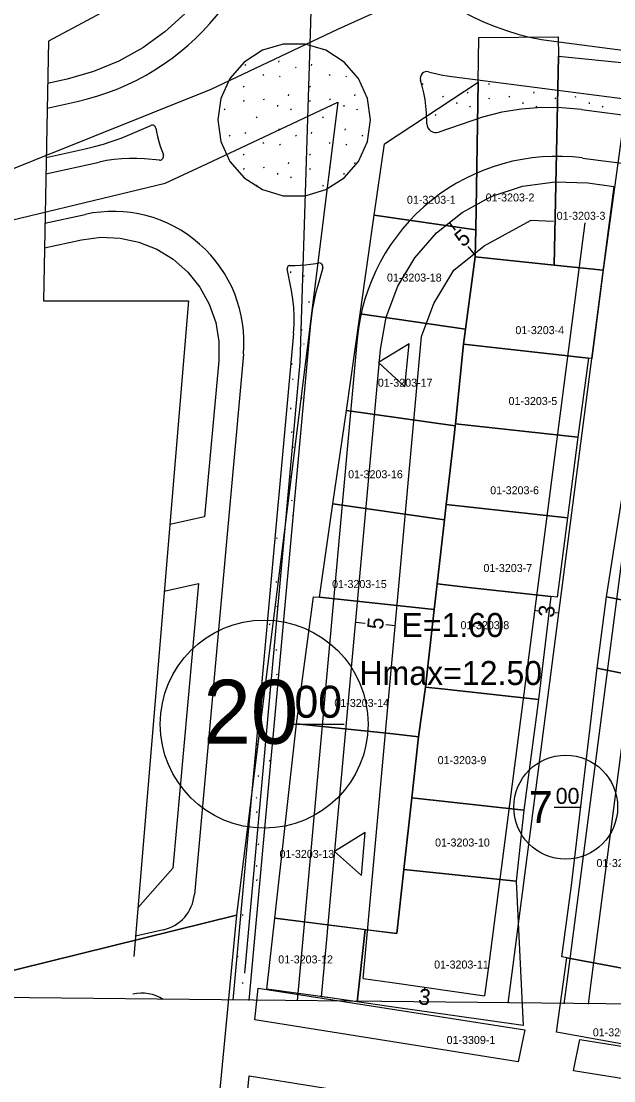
# Model space of a CAD drawing. Extents: x 419396 to 421519, y 4453567 to 4456767.
# Drawn here: x 420396.5 to 420470.7, y 4454304 to 4454436.5 of the extents above; entities that cross this region are included whole.
import ezdxf

# ---------------------------------------------------------------- set-up
doc = ezdxf.new("R2010")
doc.units = 0
for name, color, linetype in [('0_KADASTRO', 7, 'Continuous'), ('Level 16', 7, 'Continuous'), ('Level 20', 7, 'Continuous'), ('Level 28', 7, 'Continuous'), ('Level 29', 7, 'Continuous'), ('Level 30', 7, 'Continuous'), ('Level 41', 7, 'Continuous'), ('Level 58', 7, 'Continuous'), ('Level 62', 7, 'Continuous'), ('Level 9', 7, 'Continuous'), ('Y_Lejant', 7, 'Continuous')]:
    doc.layers.add(name, color=color, linetype=linetype)

msp = doc.modelspace()

# ---------------------------------------------------------------- linework, layer by layer
at = {"layer": '0_KADASTRO'}
for points in [[(420320.37, 4454499), (420353.67, 4454483.99), (420381.85, 4454470.14), (420423.24, 4454456.24), (420439.33, 4454447.56), (420449.3, 4454441.41), (420436.11, 4454435.44), (420420.26, 4454427.93), (420390.68, 4454416.1), (420329.86, 4454402.38), (420323.67, 4454464.08)], [(420453.32, 4454407), (420453.41, 4454410.37), (420453.69, 4454428.83), (420453.78, 4454434.42), (420463.71, 4454434.5), (420463.73, 4454432.07), (420463.19, 4454405.98)], [(420463.19, 4454405.98), (420463.73, 4454432.07), (420472.89, 4454431.17), (420469.31, 4454405.36)], [(420440.69, 4454412.2), (420441.98, 4454421.14), (420453.69, 4454428.83), (420453.41, 4454410.37)], [(420189.73, 4454367.85), (420234.86, 4454378.23), (420311.69, 4454394.33), (420350.15, 4454402.34), (420388.52, 4454409.98), (420414.55, 4454416.2), (420419.76, 4454418.62), (420436.12, 4454426.34), (420423.44, 4454324.73), (420325.64, 4454300.58), (420211.23, 4454276.07), (420196.89, 4454305.65), (420190.39, 4454324.86)], [(420438.92, 4454399.87), (420440.69, 4454412.2), (420453.41, 4454410.37), (420453.32, 4454407), (420452.12, 4454397.97)], [(420451.87, 4454396.11), (420452.12, 4454397.97), (420453.32, 4454407), (420463.19, 4454405.98), (420469.31, 4454405.36), (420467.91, 4454394.31), (420467.51, 4454394.36)], [(420437.2, 4454387.82), (420438.92, 4454399.87), (420452.12, 4454397.97), (420451.87, 4454396.11), (420450.85, 4454386.13), (420450.83, 4454385.88)], [(420450.85, 4454386.13), (420451.87, 4454396.11), (420467.51, 4454394.36), (420466.17, 4454384.47)], [(420435.51, 4454376.14), (420437.2, 4454387.82), (420450.83, 4454385.88), (420450.72, 4454385.03), (420449.7, 4454376.06), (420449.49, 4454374.14)], [(420449.7, 4454376.06), (420450.72, 4454385.03), (420450.83, 4454385.88), (420450.85, 4454386.13), (420466.17, 4454384.47), (420464.87, 4454374.38)], [(420469.75, 4454364.53), (420472.53, 4454382.3), (420483.97, 4454380.07), (420487.15, 4454379.44), (420487.13, 4454379.3), (420485.73, 4454370.5), (420484.71, 4454361.53), (420482.21, 4454362.03)], [(420433.84, 4454364.46), (420435.51, 4454376.14), (420449.49, 4454374.14), (420448.57, 4454366.15), (420448.2, 4454362.95)], [(420448.57, 4454366.15), (420449.49, 4454374.14), (420449.7, 4454376.06), (420464.87, 4454374.38), (420463.59, 4454364.49), (420462.78, 4454364.58), (420452.48, 4454365.7)], [(420447.08, 4454353.25), (420448.2, 4454362.95), (420448.57, 4454366.15), (420452.48, 4454365.7), (420462.78, 4454364.58), (420461.23, 4454351.67), (420449.51, 4454352.97)], [(420430.97, 4454348.66), (420433.09, 4454364.54), (420433.84, 4454364.46), (420448.2, 4454362.95), (420447.08, 4454353.25), (420446.21, 4454347.04), (420443.04, 4454347.38)], [(420468.56, 4454355.59), (420469.75, 4454364.53), (420482.21, 4454362.03), (420484.71, 4454361.53), (420483.46, 4454352.62), (420481.02, 4454353.11), (420469.35, 4454355.44)], [(420464.15, 4454319.52), (420465.35, 4454328.46), (420468.56, 4454355.59), (420469.35, 4454355.44), (420481.02, 4454353.11), (420483.46, 4454352.62), (420482.84, 4454348.86), (420482.11, 4454343.64), (420481.79, 4454341.35), (420480.49, 4454331.99), (420478.42, 4454317.06), (420475.72, 4454317.38), (420464.78, 4454319.41)], [(420445.37, 4454339.39), (420446.21, 4454347.04), (420447.08, 4454353.25), (420449.51, 4454352.97), (420461.23, 4454351.67), (420459.42, 4454337.86)], [(420428.25, 4454324.35), (420430.97, 4454348.66), (420443.04, 4454347.38), (420446.21, 4454347.04), (420445.37, 4454339.39), (420444.4, 4454330.46), (420443.53, 4454322.44), (420440.35, 4454322.83)], [(420444.4, 4454330.46), (420445.37, 4454339.39), (420459.42, 4454337.86), (420458.46, 4454328.97)], [(420438.57, 4454313.91), (420439.56, 4454322.93), (420443.53, 4454322.44), (420444.4, 4454330.46), (420458.46, 4454328.97), (420459.34, 4454310.96), (420442.53, 4454313.34)], [(420325.64, 4454300.58), (420423.44, 4454324.73), (420420.53, 4454294.3), (420415.65, 4454247.47), (420409.59, 4454201.46), (420407.58, 4454201.39), (420401.88, 4454201.08), (420393.52, 4454200.23), (420384.7, 4454199.56), (420383.72, 4454199.48), (420374.85, 4454199.08), (420364.75, 4454198.41), (420354.83, 4454197.75), (420353.64, 4454197.66), (420344.78, 4454196.88), (420333.52, 4454195.88), (420333.18, 4454199.92), (420332.46, 4454207.99), (420331.16, 4454224.18), (420329.7, 4454243.93), (420328.23, 4454263.97), (420326, 4454294.01), (420325.75, 4454297.4)], [(420427.25, 4454315.51), (420428.25, 4454324.35), (420439.56, 4454322.93), (420438.57, 4454313.91), (420435.17, 4454314.39)], [(420463.48, 4454310.11), (420464.78, 4454319.41), (420475.72, 4454317.38), (420478.42, 4454317.06), (420477.11, 4454307.65)], [(420425.74, 4454311.65), (420426.15, 4454315.63), (420459.51, 4454310.39), (420458.71, 4454306.39)], [(420465.63, 4454305.27), (420466.42, 4454309.19), (420495.07, 4454304.61), (420494.76, 4454300.61)], [(420424.22, 4454296.22), (420425.06, 4454304.67), (420441.65, 4454302.01), (420440.63, 4454293.73)]]:
    msp.add_lwpolyline(points, close=True, dxfattribs=at)
at = {"layer": 'Level 16'}
for p, q in [((420445.07, 4454396.12), (420441.2, 4454393.82)), ((420444.5, 4454390.75), (420445.07, 4454396.12)), ((420441.2, 4454393.82), (420444.5, 4454390.75)), ((420439.54, 4454335.07), (420435.72, 4454332.69)), ((420439.08, 4454329.69), (420439.54, 4454335.07)), ((420435.72, 4454332.69), (420439.08, 4454329.69))]:
    msp.add_line(p, q, dxfattribs=at)
at = {"layer": 'Level 20'}
for p, q in [((420454.46, 4454408.4), (420460.23, 4454411.53)), ((420463.11, 4454411.41), (420460.23, 4454411.53)), ((420450.07, 4454411.29), (420450.82, 4454410.35)), ((420467.05, 4454411.26), (420454.93, 4454318)), ((420467.77, 4454315.93), (420479.94, 4454409.59)), ((420450.66, 4454405.35), (420454.46, 4454408.4)), ((420453.2, 4454407.39), (420452.45, 4454408.32)), ((420448.16, 4454401.17), (420450.66, 4454405.35)), ((420446.62, 4454397.05), (420448.16, 4454401.17)), ((420439.65, 4454320.46), (420446.62, 4454397.05)), ((420460.76, 4454362.84), (420461.16, 4454362.79)), ((420463.73, 4454362.46), (420463.34, 4454362.51)), ((420438.35, 4454361.36), (420439.55, 4454361.25)), ((420443.33, 4454360.91), (420442.14, 4454361.02)), ((420439.32, 4454316.83), (420439.65, 4454320.46)), ((420454.93, 4454318), (420454.5, 4454314.67)), ((420446.98, 4454315.7), (420446.92, 4454315.3)), ((420467.48, 4454313.63), (420467.77, 4454315.93))]:
    msp.add_line(p, q, dxfattribs=at)
msp.add_lwpolyline([(420439.32, 4454316.83), (420442.95, 4454316.31), (420454.5, 4454314.67)], dxfattribs=at)
at = {"layer": 'Level 28'}
msp.add_line((420467.43, 4454416.24), (420470.66, 4454415.82), dxfattribs=at)
at = {"layer": 'Level 29'}
for p, q in [((420402.29, 4454429.23), (420399.83, 4454428.69)), ((420455.3, 4454414.54), (420459.22, 4454415.83)), ((420470.66, 4454415.82), (420457.89, 4454317.52)), ((420459.22, 4454415.83), (420463.31, 4454416.4)), ((420463.31, 4454416.4), (420467.43, 4454416.24)), ((420451.67, 4454412.57), (420455.3, 4454414.54)), ((420464.81, 4454316.41), (420477.61, 4454414.93)), ((420448.46, 4454409.99), (420451.67, 4454412.57)), ((420445.75, 4454406.88), (420448.46, 4454409.99)), ((420399.42, 4454408.12), (420404.08, 4454409.15)), ((420404.08, 4454409.14), (420406.47, 4454409.46)), ((420406.47, 4454409.46), (420408.89, 4454409.36)), ((420408.89, 4454409.36), (420411.25, 4454408.86)), ((420411.25, 4454408.86), (420413.49, 4454407.96)), ((420413.49, 4454407.96), (420415.55, 4454406.7)), ((420415.55, 4454406.7), (420417.37, 4454405.1)), ((420443.63, 4454403.34), (420445.75, 4454406.88)), ((420417.37, 4454405.1), (420418.88, 4454403.21)), ((420418.88, 4454403.21), (420420.05, 4454401.1)), ((420442.18, 4454399.47), (420443.63, 4454403.34)), ((420420.05, 4454401.1), (420420.85, 4454398.82)), ((420441.45, 4454395.42), (420442.18, 4454399.47)), ((420420.85, 4454398.82), (420421.25, 4454396.44)), ((420421.25, 4454396.44), (420421.24, 4454394.02)), ((420435.25, 4454327.3), (420441.45, 4454395.42)), ((420421.24, 4454394.02), (420419.46, 4454374.53)), ((420419.47, 4454374.53), (420415.12, 4454373.57)), ((420414.42, 4454365.23), (420418.71, 4454366.17)), ((420418.7, 4454366.17), (420415.47, 4454330.62)), ((420415.47, 4454330.62), (420411.13, 4454325.65)), ((420434.7, 4454321.25), (420435.25, 4454327.3)), ((420434.09, 4454314.54), (420434.7, 4454321.25)), ((420434.7, 4454321.25), (420434.7, 4454321.25)), ((420457.89, 4454317.52), (420457.4, 4454313.74)), ((420464.45, 4454313.67), (420464.81, 4454316.41))]:
    msp.add_line(p, q, dxfattribs=at)
for points in [[(420425.36, 4454455.74), (420424.89, 4454452.35), (420424.04, 4454449.04), (420422.81, 4454445.84), (420421.22, 4454442.82), (420419.28, 4454440), (420417.04, 4454437.42), (420414.51, 4454435.11), (420411.73, 4454433.12), (420408.74, 4454431.46), (420405.58, 4454430.16), (420402.29, 4454429.23)], [(420438.32, 4454313.94), (420435.17, 4454314.39), (420434.09, 4454314.54)]]:
    msp.add_lwpolyline(points, dxfattribs=at)
at = {"layer": 'Level 41'}
for p, q in [((420434.27, 4454432.87), (420434.29, 4454432.92)), ((420428.74, 4454431.34), (420428.81, 4454431.5)), ((420424.53, 4454430.93), (420424.61, 4454431.09)), ((420430.84, 4454430.72), (420430.91, 4454430.61)), ((420432.83, 4454430.93), (420432.9, 4454431.09)), ((420426.75, 4454429.79), (420426.83, 4454429.68)), ((420428.85, 4454429.6), (420428.92, 4454429.49)), ((420435.05, 4454429.79), (420435.12, 4454429.68)), ((420437.15, 4454429.6), (420437.22, 4454429.49)), ((420446.7, 4454428.66), (420446.77, 4454428.55)), ((420454.99, 4454428.66), (420455.06, 4454428.55)), ((420421.66, 4454427.14), (420421.73, 4454427.3)), ((420424.3, 4454428.34), (420424.37, 4454428.23)), ((420429.95, 4454427.14), (420430.02, 4454427.3)), ((420432.59, 4454428.34), (420432.66, 4454428.23)), ((420438.24, 4454427.14), (420438.31, 4454427.3)), ((420452.35, 4454427.47), (420452.42, 4454427.63)), ((420460.64, 4454427.47), (420460.71, 4454427.63)), ((420424.36, 4454426.42), (420424.43, 4454426.58)), ((420426.82, 4454426.76), (420426.89, 4454426.65)), ((420428.58, 4454425.97), (420428.6, 4454425.81)), ((420432.65, 4454426.42), (420432.72, 4454426.58)), ((420435.11, 4454426.76), (420435.19, 4454426.65)), ((420436.87, 4454425.97), (420436.89, 4454425.81)), ((420449.22, 4454427.08), (420449.29, 4454426.98)), ((420450.98, 4454426.29), (420451, 4454426.13)), ((420455.05, 4454426.74), (420455.12, 4454426.9)), ((420457.51, 4454427.08), (420457.59, 4454426.98)), ((420459.27, 4454426.29), (420459.29, 4454426.13)), ((420463.34, 4454426.74), (420463.41, 4454426.9)), ((420465.81, 4454427.08), (420465.88, 4454426.98)), ((420467.57, 4454426.29), (420467.58, 4454426.13)), ((420421.92, 4454425.5), (420421.99, 4454425.39)), ((420430.21, 4454425.5), (420430.28, 4454425.39)), ((420438.5, 4454425.5), (420438.57, 4454425.39)), ((420448.37, 4454424.68), (420448.44, 4454424.84)), ((420452.61, 4454425.82), (420452.68, 4454425.72)), ((420460.9, 4454425.82), (420460.97, 4454425.72)), ((420469.2, 4454425.82), (420469.27, 4454425.72)), ((420425.97, 4454424.36), (420426.04, 4454424.52)), ((420434.27, 4454424.36), (420434.34, 4454424.52)), ((420422.55, 4454422.21), (420422.62, 4454422.1)), ((420424.53, 4454422.42), (420424.61, 4454422.58)), ((420428.74, 4454422.83), (420428.81, 4454422.99)), ((420430.84, 4454422.21), (420430.91, 4454422.1)), ((420432.83, 4454422.42), (420432.9, 4454422.58)), ((420437.04, 4454422.83), (420437.11, 4454422.99)), ((420439.13, 4454422.21), (420439.2, 4454422.1)), ((420426.75, 4454421.28), (420426.83, 4454421.17)), ((420428.85, 4454421.09), (420428.92, 4454420.98)), ((420435.05, 4454421.28), (420435.12, 4454421.17)), ((420437.15, 4454421.09), (420437.22, 4454420.98)), ((420424.3, 4454419.83), (420424.37, 4454419.72)), ((420432.59, 4454419.83), (420432.66, 4454419.72)), ((420424.36, 4454417.91), (420424.43, 4454418.07)), ((420426.82, 4454418.25), (420426.89, 4454418.14)), ((420429.95, 4454418.63), (420430.02, 4454418.79)), ((420432.65, 4454417.91), (420432.72, 4454418.07)), ((420435.11, 4454418.25), (420435.19, 4454418.14)), ((420438.24, 4454418.63), (420438.31, 4454418.79)), ((420428.58, 4454417.46), (420428.6, 4454417.3)), ((420430.21, 4454416.99), (420430.28, 4454416.88)), ((420436.87, 4454417.46), (420436.89, 4454417.3)), ((420425.98, 4454415.87), (420426.04, 4454416.01)), ((420434.27, 4454415.85), (420434.34, 4454416.01)), ((420430.2, 4454405.17), (420430.22, 4454405.01)), ((420431.83, 4454404.7), (420431.9, 4454404.59)), ((420432.46, 4454401.41), (420432.53, 4454401.3)), ((420431.57, 4454397.83), (420431.65, 4454397.99)), ((420431.83, 4454396.19), (420431.9, 4454396.08)), ((420430.37, 4454393.52), (420430.44, 4454393.68)), ((420430.48, 4454391.78), (420430.55, 4454391.67)), ((420431.57, 4454389.32), (420431.65, 4454389.48)), ((420430.2, 4454388.15), (420430.22, 4454387.99)), ((420430.37, 4454385.01), (420430.44, 4454385.17)), ((420430.48, 4454383.27), (420430.55, 4454383.16)), ((420430.2, 4454379.64), (420430.22, 4454379.48)), ((420430.37, 4454376.5), (420430.44, 4454376.66)), ((420430.48, 4454374.76), (420430.53, 4454374.69)), ((420428.45, 4454371.92), (420428.52, 4454371.81)), ((420428.38, 4454366.44), (420428.45, 4454366.33)), ((420428.45, 4454363.41), (420428.52, 4454363.3)), ((420427.6, 4454361.01), (420427.67, 4454361.17)), ((420428.38, 4454357.93), (420428.45, 4454357.82)), ((420428.45, 4454354.9), (420428.52, 4454354.79)), ((420427.6, 4454352.5), (420427.67, 4454352.66)), ((420425.98, 4454346.05), (420426.05, 4454346.21)), ((420427.6, 4454343.99), (420427.67, 4454344.15)), ((420426.16, 4454342.05), (420426.23, 4454342.21)), ((420425.92, 4454339.46), (420425.99, 4454339.35)), ((420425.98, 4454337.54), (420426.05, 4454337.7)), ((420426.16, 4454333.54), (420426.23, 4454333.7)), ((420425.92, 4454330.95), (420425.99, 4454330.84)), ((420425.98, 4454329.03), (420426.05, 4454329.19)), ((420424.17, 4454324.82), (420424.24, 4454324.71)), ((420423.54, 4454319.6), (420423.61, 4454319.49)), ((420424.17, 4454316.31), (420424.24, 4454316.2))]:
    msp.add_line(p, q, dxfattribs=at)
at = {"layer": 'Level 58'}
for p, q in [((420430.31, 4454348.61), (420436.91, 4454348.61)), ((420430.31, 4454348.61), (420436.91, 4454348.61)), ((420463.19, 4454338.24), (420466.49, 4454338.24))]:
    msp.add_line(p, q, dxfattribs=at)
for centre, radius in [((420426.92, 4454348.61), 13), ((420426.92, 4454348.61), 13), ((420464.64, 4454338.24), 6.5)]:
    msp.add_circle(centre, radius, dxfattribs=at)
at = {"layer": 'Level 62'}
for p, q in [((420463.14, 4454433.95), (420533.21, 4454424.88)), ((420426.7, 4454432.82), (420424.41, 4454431.34)), ((420429.31, 4454433.58), (420426.7, 4454432.82)), ((420432.03, 4454433.58), (420429.31, 4454433.58)), ((420434.65, 4454432.82), (420432.03, 4454433.58)), ((420436.94, 4454431.34), (420434.65, 4454432.82)), ((420424.41, 4454431.34), (420422.62, 4454429.29)), ((420438.72, 4454429.29), (420436.94, 4454431.34)), ((420447.48, 4454430.14), (420448.67, 4454429.85)), ((420422.62, 4454429.29), (420421.49, 4454426.81)), ((420439.85, 4454426.81), (420438.72, 4454429.29)), ((420446.7, 4454428.32), (420446.48, 4454429.08)), ((420448.67, 4454429.85), (420449.25, 4454429.73)), ((420449.25, 4454429.73), (420449.83, 4454429.63)), ((420449.83, 4454429.63), (420450.41, 4454429.54)), ((420450.41, 4454429.54), (420609.29, 4454408.99)), ((420446.89, 4454427.5), (420446.7, 4454428.32)), ((420447.04, 4454426.67), (420446.89, 4454427.5)), ((420399.77, 4454425.6), (420403.52, 4454426.43)), ((420421.49, 4454426.81), (420421.1, 4454424.11)), ((420440.24, 4454424.11), (420439.85, 4454426.81)), ((420447.15, 4454425.84), (420447.04, 4454426.67)), ((420447.22, 4454425), (420447.15, 4454425.84)), ((420447.25, 4454423.65), (420447.22, 4454425)), ((420456.65, 4454425.07), (420454.23, 4454424.46)), ((420459.12, 4454425.47), (420456.65, 4454425.07)), ((420461.61, 4454425.66), (420459.12, 4454425.47)), ((420464.11, 4454425.65), (420461.61, 4454425.66)), ((420466.6, 4454425.43), (420464.11, 4454425.65)), ((420466.6, 4454425.43), (420611.27, 4454406.71)), ((420410.11, 4454422.28), (420412.73, 4454423.44)), ((420421.1, 4454424.11), (420421.49, 4454421.42)), ((420439.85, 4454421.42), (420440.24, 4454424.11)), ((420440.24, 4454424.11), (420440.24, 4454424.11)), ((420454.23, 4454424.46), (420448.75, 4454422.61)), ((420409.02, 4454421.85), (420410.11, 4454422.28)), ((420413.37, 4454423.09), (420413.46, 4454422.62)), ((420413.46, 4454422.62), (420413.59, 4454422.03)), ((420413.59, 4454422.03), (420413.74, 4454421.44)), ((420404.54, 4454420.51), (420405.68, 4454420.79)), ((420405.68, 4454420.79), (420406.81, 4454421.1)), ((420406.81, 4454421.1), (420407.92, 4454421.45)), ((420407.92, 4454421.45), (420409.02, 4454421.85)), ((420413.74, 4454421.44), (420413.91, 4454420.86)), ((420413.91, 4454420.86), (420414.1, 4454420.29)), ((420421.49, 4454421.42), (420422.62, 4454418.94)), ((420438.72, 4454418.94), (420439.85, 4454421.42)), ((420399.64, 4454419.43), (420404.54, 4454420.51)), ((420409.1, 4454419.26), (420408.15, 4454419.17)), ((420410.05, 4454419.31), (420409.1, 4454419.26)), ((420411, 4454419.31), (420410.05, 4454419.31)), ((420411.95, 4454419.27), (420411, 4454419.31)), ((420413.82, 4454419.1), (420411.95, 4454419.27)), ((420414.1, 4454420.29), (420414.31, 4454419.74)), ((420466.74, 4454419.36), (420545.09, 4454409.23)), ((420399.6, 4454417.38), (420406.28, 4454418.85)), ((420407.21, 4454419.03), (420406.28, 4454418.85)), ((420408.15, 4454419.17), (420407.21, 4454419.03)), ((420422.62, 4454418.94), (420424.41, 4454416.88)), ((420436.94, 4454416.88), (420438.72, 4454418.94)), ((420424.41, 4454416.88), (420426.7, 4454415.41)), ((420434.65, 4454415.41), (420436.94, 4454416.88)), ((420426.7, 4454415.41), (420429.31, 4454414.64)), ((420432.03, 4454414.64), (420434.65, 4454415.41)), ((420429.31, 4454414.64), (420432.03, 4454414.64)), ((420399.48, 4454411.2), (420404.51, 4454412.31)), ((420432.08, 4454406), (420432.71, 4454406.08)), ((420432.71, 4454406.08), (420433.71, 4454406.23)), ((420430.35, 4454402.81), (420429.79, 4454405.5)), ((420430.14, 4454405.92), (420430.8, 4454405.93)), ((420430.8, 4454405.93), (420431.44, 4454405.95)), ((420431.44, 4454405.95), (420432.08, 4454406)), ((420434.24, 4454405.62), (420433.61, 4454403.44)), ((420433.61, 4454403.44), (420433.35, 4454402.41)), ((420430.51, 4454401.74), (420430.35, 4454402.81)), ((420433.35, 4454402.41), (420433.12, 4454401.38)), ((420430.62, 4454400.67), (420430.51, 4454401.74)), ((420433.12, 4454401.38), (420432.93, 4454400.34)), ((420430.67, 4454399.58), (420430.62, 4454400.67)), ((420430.66, 4454398.5), (420430.67, 4454399.58)), ((420432.93, 4454400.34), (420432.78, 4454399.29)), ((420432.67, 4454398.24), (420425.01, 4454314.08)), ((420430.59, 4454397.42), (420430.66, 4454398.5)), ((420432.78, 4454399.29), (420432.67, 4454398.24)), ((420430.59, 4454397.42), (420423, 4454314.1)), ((420438.56, 4454396.77), (420432.03, 4454324.97)), ((420424.33, 4454394.85), (420418.19, 4454327.34)), ((420432.03, 4454324.97), (420431.03, 4454314.02)), ((420414.32, 4454322.92), (420410.83, 4454322.12))]:
    msp.add_line(p, q, dxfattribs=at)
for centre, radius, start, end in [((420467.25, 4454465.7), 32.02, 178.1967, 262.6282), ((420396.79, 4454456.95), 31.25, 282.4285, 358.8411), ((420447.28, 4454429.32), 0.843, 76.4474, 196.1789), ((420412.91, 4454423.01), 0.464, 10.246, 113.8344), ((420448.39, 4454423.68), 1.13, 181.5981, 288.7179), ((420413.86, 4454419.58), 0.478, 264.7687, 20.7019), ((420463.53, 4454394.5), 25.07, 82.6282, 174.7996), ((420408.03, 4454396.33), 16.36, 354.7996, 102.4285), ((420433.78, 4454405.76), 0.482, 343.7604, 98.8462), ((420430.14, 4454405.57), 0.357, 90.2207, 191.7864), ((420413.21, 4454327.79), 5, 282.8496, 354.7996), ((420411.59, 4454309.99), 5, 57.3411, 102.8497)]:
    msp.add_arc(centre, radius, start, end, dxfattribs=at)
at = {"layer": 'Level 9'}
for p, q in [((420432.76, 4454436.23), (420438.68, 4454721.11)), ((420418.1, 4454443.69), (420399.93, 4454433.96)), ((420431.41, 4454393.8), (420432.76, 4454436.23)), ((420399.93, 4454433.96), (420399.29, 4454401.52)), ((420399.29, 4454401.52), (420417.45, 4454401.52)), ((420417.45, 4454401.52), (420410.62, 4454319.59)), ((420424.49, 4454317.48), (420431.41, 4454393.8))]:
    msp.add_line(p, q, dxfattribs=at)
at = {"layer": 'Y_Lejant'}
msp.add_lwpolyline([(420209.76, 4455704.6), (421518.56, 4455690.86), (421518.56, 4454302.65), (420195.09, 4454316.54)], close=True, dxfattribs=at)

# ---------------------------------------------------------------- texts
at = {"layer": '0_KADASTRO'}
for s, p in [('01-3203-1', (420444.78, 4454413.64)), ('01-3203-2', (420454.63, 4454413.93)), ('01-3203-3', (420463.51, 4454411.64)), ('01-3203-18', (420442.28, 4454403.92)), ('01-3203-4', (420458.35, 4454397.35)), ('01-3203-17', (420441.14, 4454390.78)), ('01-3203-5', (420457.49, 4454388.49)), ('01-3203-16', (420437.42, 4454379.34)), ('01-3203-6', (420455.2, 4454377.34)), ('01-3203-7', (420454.35, 4454367.62)), ('01-3203-15', (420435.41, 4454365.62)), ('01-3203-8', (420451.48, 4454360.48)), ('01-3203-14', (420435.7, 4454350.76)), ('01-3203-9', (420448.62, 4454343.61)), ('01-3203-10', (420448.3, 4454333.32)), ('01-3203-13', (420428.83, 4454331.89)), ('01-3204-11', (420468.49, 4454330.75)), ('01-3203-12', (420428.68, 4454318.71)), ('01-3203-11', (420448.18, 4454318.07)), ('01-3309-1', (420449.74, 4454308.64)), ('01-3204-10', (420468.03, 4454309.6))]:
    msp.add_text(s, height=1, dxfattribs=at).set_placement(p)
at = {"layer": 'Level 20'}
for s, rotation, p in [('5', 38.7139, (420451.74, 4454408.14)), ('3', 82.6002, (420463.15, 4454361.86)), ('5', 84.7996, (420441.78, 4454360.38)), ('3', 351.8699, (420446.11, 4454313.64))]:
    msp.add_text(s, height=2, rotation=rotation, dxfattribs=at).set_placement(p)
at = {"layer": 'Level 30'}
for s, p in [('E=1.60', (420444.08, 4454359.5)), ('Hmax=12.50', (420438.83, 4454353.5))]:
    msp.add_text(s, height=3, dxfattribs=at).set_placement(p)
at = {"layer": 'Level 58'}
for s, height, p in [('20', 7.993, (420419.3, 4454346.16)), ('00', 3.997, (420430.71, 4454349.41)), ('00', 3.997, (420430.71, 4454349.41)), ('7', 4, (420460.04, 4454336.24)), ('00', 1.998, (420463.39, 4454338.64))]:
    msp.add_text(s, height=height, dxfattribs=at).set_placement(p)

doc.saveas('drawing.dxf')
